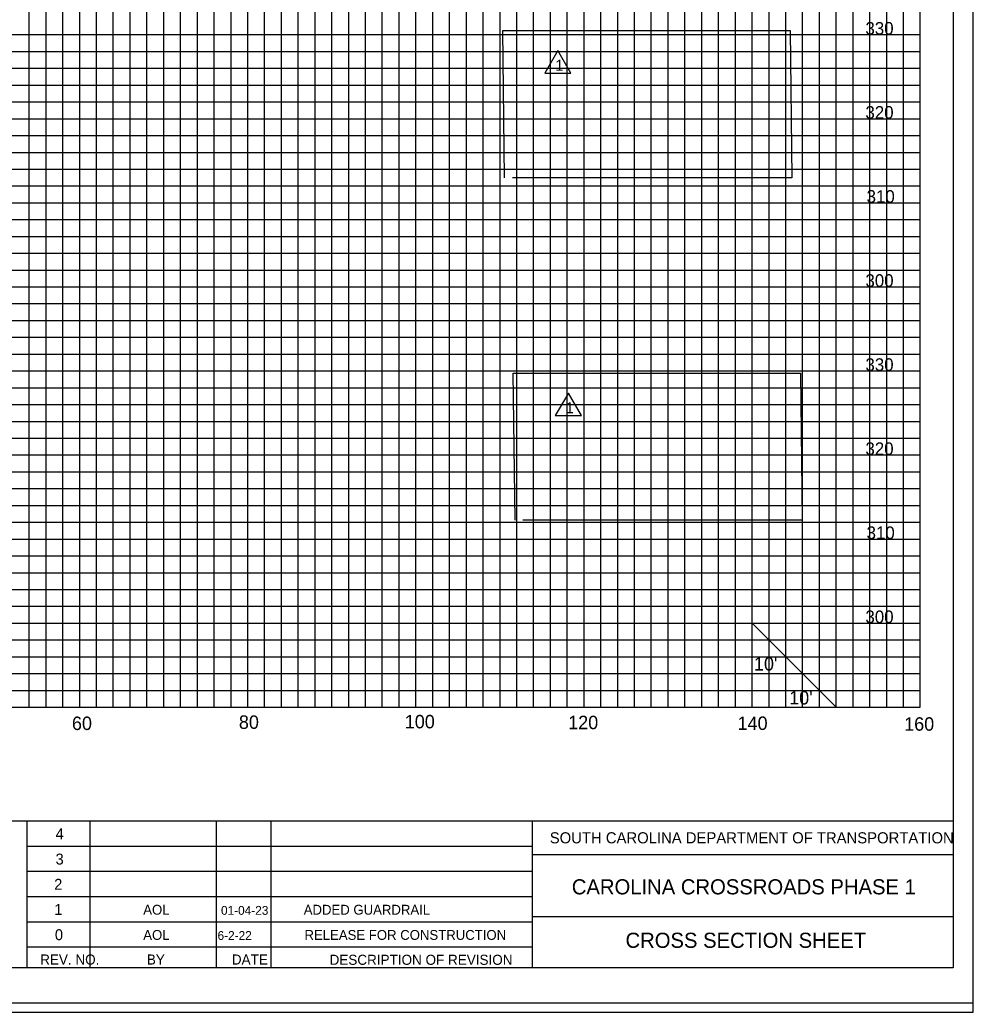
# Model space of a CAD drawing. Extents: x 967 to 1746, y 964 to 7904.
# Drawn here: x 1212.9 to 1326.3, y 7123.7 to 7241.8 of the extents above; entities that cross this region are included whole.
import ezdxf

# ---------------------------------------------------------------- set-up
doc = ezdxf.new("R2010")
doc.units = 0
for name, color, linetype in [('Default', 7, 'Continuous'), ('RD_SHT_Bndy', 7, 'Continuous'), ('RD_SHT_IplotShp', 7, 'Continuous'), ('RD_SHT_Misc1', 7, 'Continuous'), ('RD_SHT_MjGrid', 7, 'Continuous'), ('RD_SHT_MnGrid', 7, 'Continuous'), ('RD_SHT_TX', 7, 'Continuous'), ('RD_Sketch1', 7, 'Continuous')]:
    doc.layers.add(name, color=color, linetype=linetype)

msp = doc.modelspace()

# ---------------------------------------------------------------- linework, layer by layer
at = {"layer": 'RD_SHT_Bndy'}
for p, q in [((1323.89, 7338.46), (1323.89, 7128.98)), ((996.11, 7146.49), (1323.89, 7146.49)), ((1213.76, 7128.94), (1213.76, 7146.49)), ((1221.26, 7128.95), (1221.26, 7146.48)), ((1236.26, 7128.95), (1236.26, 7146.48)), ((1242.76, 7128.95), (1242.76, 7146.48)), ((1273.88, 7128.98), (1273.88, 7146.49)), ((1213.76, 7143.48), (1273.88, 7143.48)), ((1323.93, 7142.43), (1273.88, 7142.43)), ((1213.76, 7140.48), (1273.88, 7140.48)), ((1213.76, 7137.48), (1273.88, 7137.48)), ((1213.76, 7134.48), (1273.88, 7134.48)), ((1323.89, 7135.04), (1273.88, 7135.04)), ((1213.76, 7131.48), (1273.88, 7131.48)), ((1323.89, 7128.98), (996.11, 7128.98))]:
    msp.add_line(p, q, dxfattribs=at)
at = {"layer": 'RD_SHT_IplotShp'}
for points in [[(967.41, 7123.72), (1326.28, 7123.72), (1326.28, 7343.72), (967.41, 7343.72)], [(988.52, 7124.84), (1326.28, 7124.84), (1326.28, 7342.6), (988.52, 7342.6)]]:
    msp.add_lwpolyline(points, close=True, dxfattribs=at)
at = {"layer": 'RD_SHT_MjGrid'}
for p, q in [((1220, 7160), (1220, 7330)), ((1230, 7160), (1230, 7330)), ((1240, 7160), (1240, 7330)), ((1250, 7160), (1250, 7330)), ((1260, 7160), (1260, 7330)), ((1270, 7160), (1270, 7330)), ((1280, 7160), (1280, 7330)), ((1290, 7160), (1290, 7330)), ((1300, 7160), (1300, 7330)), ((1310, 7160), (1310, 7330)), ((1320, 7160), (1320, 7330)), ((1000, 7240), (1320, 7240)), ((1000, 7230), (1320, 7230)), ((1000, 7220), (1320, 7220)), ((1000, 7210), (1320, 7210)), ((1000, 7200), (1320, 7200)), ((1000, 7190), (1320, 7190)), ((1000, 7180), (1320, 7180)), ((1000, 7170), (1320, 7170)), ((1000, 7160), (1320, 7160))]:
    msp.add_line(p, q, dxfattribs=at)
at = {"layer": 'RD_SHT_MnGrid'}
for p, q in [((1214, 7160), (1214, 7330)), ((1216, 7160), (1216, 7330)), ((1218, 7160), (1218, 7330)), ((1222, 7160), (1222, 7330)), ((1224, 7160), (1224, 7330)), ((1226, 7160), (1226, 7330)), ((1228, 7160), (1228, 7330)), ((1232, 7160), (1232, 7330)), ((1234, 7160), (1234, 7330)), ((1236, 7160), (1236, 7330)), ((1238, 7160), (1238, 7330)), ((1242, 7160), (1242, 7330)), ((1244, 7160), (1244, 7330)), ((1246, 7160), (1246, 7330)), ((1248, 7160), (1248, 7330)), ((1252, 7160), (1252, 7330)), ((1254, 7160), (1254, 7330)), ((1256, 7160), (1256, 7330)), ((1258, 7160), (1258, 7330)), ((1262, 7160), (1262, 7330)), ((1264, 7160), (1264, 7330)), ((1266, 7160), (1266, 7330)), ((1268, 7160), (1268, 7330)), ((1272, 7160), (1272, 7330)), ((1274, 7160), (1274, 7330)), ((1276, 7160), (1276, 7330)), ((1278, 7160), (1278, 7330)), ((1282, 7160), (1282, 7330)), ((1284, 7160), (1284, 7330)), ((1286, 7160), (1286, 7330)), ((1288, 7160), (1288, 7330)), ((1292, 7160), (1292, 7330)), ((1294, 7160), (1294, 7330)), ((1296, 7160), (1296, 7330)), ((1298, 7160), (1298, 7330)), ((1302, 7160), (1302, 7330)), ((1304, 7160), (1304, 7330)), ((1306, 7160), (1306, 7330)), ((1308, 7160), (1308, 7330)), ((1312, 7160), (1312, 7330)), ((1314, 7160), (1314, 7330)), ((1316, 7160), (1316, 7330)), ((1318, 7160), (1318, 7330)), ((1000, 7238), (1320, 7238)), ((1000, 7236), (1320, 7236)), ((1000, 7234), (1320, 7234)), ((1000, 7232), (1320, 7232)), ((1000, 7228), (1320, 7228)), ((1000, 7226), (1320, 7226)), ((1000, 7224), (1320, 7224)), ((1000, 7222), (1320, 7222)), ((1000, 7218), (1320, 7218)), ((1000, 7216), (1320, 7216)), ((1000, 7214), (1320, 7214)), ((1000, 7212), (1320, 7212)), ((1000, 7208), (1320, 7208)), ((1000, 7206), (1320, 7206)), ((1000, 7204), (1320, 7204)), ((1000, 7202), (1320, 7202)), ((1000, 7198), (1320, 7198)), ((1000, 7196), (1320, 7196)), ((1000, 7194), (1320, 7194)), ((1000, 7192), (1320, 7192)), ((1000, 7188), (1320, 7188)), ((1000, 7186), (1320, 7186)), ((1000, 7184), (1320, 7184)), ((1000, 7182), (1320, 7182)), ((1000, 7178), (1320, 7178)), ((1000, 7176), (1320, 7176)), ((1000, 7174), (1320, 7174)), ((1000, 7172), (1320, 7172)), ((1000, 7168), (1320, 7168)), ((1000, 7166), (1320, 7166)), ((1000, 7164), (1320, 7164)), ((1000, 7162), (1320, 7162))]:
    msp.add_line(p, q, dxfattribs=at)
at = {"layer": 'RD_SHT_TX'}
for p, q in [((1270.35, 7240.48), (1304.51, 7240.48)), ((1270.55, 7222.98), (1270.35, 7240.48)), ((1304.51, 7240.48), (1304.72, 7222.98)), ((1304.72, 7222.98), (1271.48, 7222.98)), ((1271.58, 7199.75), (1305.75, 7199.75)), ((1271.79, 7182.24), (1271.58, 7199.75)), ((1305.75, 7199.75), (1305.96, 7182.24)), ((1305.96, 7182.24), (1272.72, 7182.24)), ((1300, 7170), (1310, 7160))]:
    msp.add_line(p, q, dxfattribs=at)
for points in [[(1278.44, 7235.42), (1276.89, 7238.1), (1275.34, 7235.42)], [(1279.68, 7194.69), (1278.13, 7197.37), (1276.58, 7194.69)]]:
    msp.add_lwpolyline(points, close=True, dxfattribs=at)
at = {"layer": 'RD_Sketch1'}
msp.add_lwpolyline([(967.41, 7123.72), (1326.28, 7123.72), (1326.28, 7343.72), (967.41, 7343.72)], close=True, dxfattribs=at)

# ---------------------------------------------------------------- texts
at = {"layer": 'Default'}
for s, p in [('330', (1313.47, 7240)), ('320', (1313.47, 7230)), ('310', (1313.61, 7220)), ('300', (1313.47, 7210)), ('330', (1313.47, 7200)), ('320', (1313.47, 7190)), ('310', (1313.61, 7180)), ('300', (1313.47, 7170))]:
    msp.add_text(s, height=1.5, dxfattribs=at).set_placement(p)
at = {"layer": 'RD_SHT_Misc1'}
for s, height, p in [('AOL', 1.17, (1227.56, 7135.32)), ('01-04-23', 1.053, (1236.81, 7135.3)), ('ADDED GUARDRAIL', 1.17, (1246.65, 7135.32)), ('AOL', 1.17, (1227.56, 7132.32)), ('6-2-22', 1.053, (1236.4, 7132.31)), ('RELEASE FOR CONSTRUCTION', 1.17, (1246.74, 7132.32))]:
    msp.add_text(s, height=height, dxfattribs=at).set_placement(p)
at = {"layer": 'RD_SHT_TX'}
for s, height, p in [('1', 1.3, (1276.57, 7235.71)), ('1', 1.3, (1277.81, 7194.97)), ("10'", 1.6, (1300.21, 7164.36)), ("10'", 1.6, (1304.4, 7160.32)), ('60', 1.6, (1219.08, 7157.28)), ('80', 1.6, (1238.94, 7157.42)), ('100', 1.6, (1258.67, 7157.48)), ('120', 1.6, (1278.11, 7157.38)), ('140', 1.6, (1298.26, 7157.29)), ('160', 1.6, (1318.08, 7157.2)), ('4', 1.3, (1217.13, 7144.28)), ('SOUTH CAROLINA DEPARTMENT OF TRANSPORTATION', 1.32, (1275.92, 7143.8)), ('3', 1.3, (1217.13, 7141.28)), ('2', 1.3, (1216.97, 7138.28)), ('1', 1.3, (1216.97, 7135.28)), ('0', 1.3, (1217.05, 7132.28)), ('REV. NO.', 1.2, (1215.3, 7129.38)), ('BY', 1.2, (1227.99, 7129.38)), ('DATE', 1.2, (1238.1, 7129.38)), ('DESCRIPTION OF REVISION', 1.2, (1249.73, 7129.35))]:
    msp.add_text(s, height=height, dxfattribs=at).set_placement(p)
for s, p in [('CAROLINA CROSSROADS PHASE 1', (1278.54, 7137.73)), ('CROSS SECTION SHEET', (1284.93, 7131.37))]:
    msp.add_text(s, height=1.8, rotation=0, dxfattribs=at).set_placement(p)

doc.saveas('drawing.dxf')
